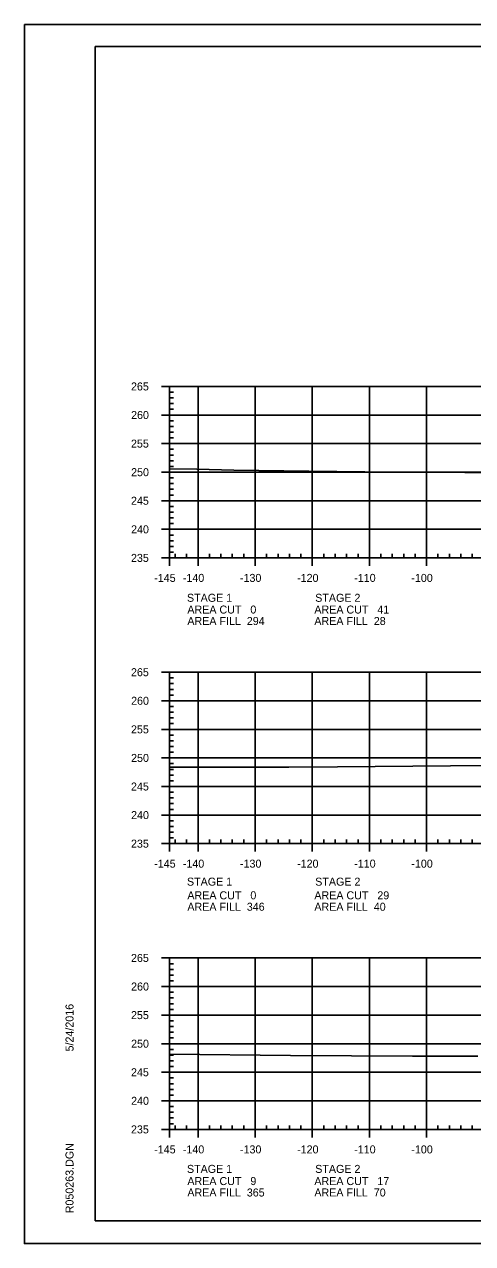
# Model space of a CAD drawing. Extents: x 1365647 to 1367999, y 387113 to 400173.
# Drawn here: x 1365723.7 to 1365802.2, y 398893 to 399106.3 of the extents above; entities that cross this region are included whole.
import ezdxf

# ---------------------------------------------------------------- set-up
doc = ezdxf.new("R2010")
doc.units = 0
for name, color, linetype in [('R_Axis', 7, 'Continuous'), ('R_Axis Annot', 7, 'Continuous'), ('R_Border', 7, 'Continuous'), ('R_Exist Surface', 7, 'Continuous'), ('R_Grid', 7, 'Continuous'), ('R_No Plot', 7, 'Continuous')]:
    doc.layers.add(name, color=color, linetype=linetype)

msp = doc.modelspace()

# ---------------------------------------------------------------- linework, layer by layer
at = {"layer": 'R_Axis'}
for p, q in [((1365747.69, 399042.97), (1365749.09, 399042.97)), ((1365749.09, 399012.97), (1365749.09, 399042.97)), ((1365749.09, 399041.97), (1365749.79, 399041.97)), ((1365749.09, 399040.97), (1365749.79, 399040.97)), ((1365749.09, 399039.97), (1365749.79, 399039.97)), ((1365747.69, 399037.97), (1365749.09, 399037.97)), ((1365749.09, 399038.97), (1365749.79, 399038.97)), ((1365749.09, 399036.97), (1365749.79, 399036.97)), ((1365749.09, 399035.97), (1365749.79, 399035.97)), ((1365749.09, 399034.97), (1365749.79, 399034.97)), ((1365749.09, 399033.97), (1365749.79, 399033.97)), ((1365747.69, 399032.97), (1365749.09, 399032.97)), ((1365749.09, 399031.97), (1365749.79, 399031.97)), ((1365749.09, 399030.97), (1365749.79, 399030.97)), ((1365749.09, 399029.97), (1365749.79, 399029.97)), ((1365749.09, 399028.97), (1365749.79, 399028.97)), ((1365747.69, 399027.97), (1365749.09, 399027.97)), ((1365749.09, 399026.97), (1365749.79, 399026.97)), ((1365749.09, 399025.97), (1365749.79, 399025.97)), ((1365749.09, 399024.97), (1365749.79, 399024.97)), ((1365747.69, 399022.97), (1365749.09, 399022.97)), ((1365749.09, 399023.97), (1365749.79, 399023.97)), ((1365749.09, 399021.97), (1365749.79, 399021.97)), ((1365749.09, 399020.97), (1365749.79, 399020.97)), ((1365749.09, 399019.97), (1365749.79, 399019.97)), ((1365749.09, 399018.97), (1365749.79, 399018.97)), ((1365747.69, 399017.97), (1365749.09, 399017.97)), ((1365749.09, 399016.97), (1365749.79, 399016.97)), ((1365749.09, 399015.97), (1365749.79, 399015.97)), ((1365749.09, 399014.97), (1365749.79, 399014.97)), ((1365749.09, 399013.97), (1365749.79, 399013.97)), ((1365747.69, 399012.97), (1365749.09, 399012.97)), ((1365749.09, 399012.97), (1365749.09, 399013.67)), ((1365749.09, 399012.97), (1366039.09, 399012.97)), ((1365749.09, 399011.57), (1365749.09, 399012.97)), ((1365750.09, 399012.97), (1365750.09, 399013.67)), ((1365752.09, 399012.97), (1365752.09, 399013.67)), ((1365754.09, 399011.57), (1365754.09, 399012.97)), ((1365756.09, 399012.97), (1365756.09, 399013.67)), ((1365758.09, 399012.97), (1365758.09, 399013.67)), ((1365760.09, 399012.97), (1365760.09, 399013.67)), ((1365762.09, 399012.97), (1365762.09, 399013.67)), ((1365764.09, 399011.57), (1365764.09, 399012.97)), ((1365766.09, 399012.97), (1365766.09, 399013.67)), ((1365768.09, 399012.97), (1365768.09, 399013.67)), ((1365770.09, 399012.97), (1365770.09, 399013.67)), ((1365772.09, 399012.97), (1365772.09, 399013.67)), ((1365774.09, 399011.57), (1365774.09, 399012.97)), ((1365776.09, 399012.97), (1365776.09, 399013.67)), ((1365778.09, 399012.97), (1365778.09, 399013.67)), ((1365780.09, 399012.97), (1365780.09, 399013.67)), ((1365782.09, 399012.97), (1365782.09, 399013.67)), ((1365784.09, 399011.57), (1365784.09, 399012.97)), ((1365786.09, 399012.97), (1365786.09, 399013.67)), ((1365788.09, 399012.97), (1365788.09, 399013.67)), ((1365790.09, 399012.97), (1365790.09, 399013.67)), ((1365792.09, 399012.97), (1365792.09, 399013.67)), ((1365794.09, 399011.57), (1365794.09, 399012.97)), ((1365796.09, 399012.97), (1365796.09, 399013.67)), ((1365798.09, 399012.97), (1365798.09, 399013.67)), ((1365800.09, 399012.97), (1365800.09, 399013.67)), ((1365802.09, 399012.97), (1365802.09, 399013.67)), ((1365747.69, 398992.97), (1365749.09, 398992.97)), ((1365749.09, 398962.97), (1365749.09, 398992.97)), ((1365749.09, 398991.97), (1365749.79, 398991.97)), ((1365749.09, 398990.97), (1365749.79, 398990.97)), ((1365749.09, 398989.97), (1365749.79, 398989.97)), ((1365749.09, 398988.97), (1365749.79, 398988.97)), ((1365747.69, 398987.97), (1365749.09, 398987.97)), ((1365749.09, 398986.97), (1365749.79, 398986.97)), ((1365749.09, 398985.97), (1365749.79, 398985.97)), ((1365749.09, 398984.97), (1365749.79, 398984.97)), ((1365747.69, 398982.97), (1365749.09, 398982.97)), ((1365749.09, 398983.97), (1365749.79, 398983.97)), ((1365749.09, 398981.97), (1365749.79, 398981.97)), ((1365749.09, 398980.97), (1365749.79, 398980.97)), ((1365749.09, 398979.97), (1365749.79, 398979.97)), ((1365747.69, 398977.97), (1365749.09, 398977.97)), ((1365749.09, 398978.97), (1365749.79, 398978.97)), ((1365749.09, 398976.97), (1365749.79, 398976.97)), ((1365749.09, 398975.97), (1365749.79, 398975.97)), ((1365749.09, 398974.97), (1365749.79, 398974.97)), ((1365749.09, 398973.97), (1365749.79, 398973.97)), ((1365747.69, 398972.97), (1365749.09, 398972.97)), ((1365749.09, 398971.97), (1365749.79, 398971.97)), ((1365749.09, 398970.97), (1365749.79, 398970.97)), ((1365749.09, 398969.97), (1365749.79, 398969.97)), ((1365747.69, 398967.97), (1365749.09, 398967.97)), ((1365749.09, 398968.97), (1365749.79, 398968.97)), ((1365749.09, 398966.97), (1365749.79, 398966.97)), ((1365749.09, 398965.97), (1365749.79, 398965.97)), ((1365749.09, 398964.97), (1365749.79, 398964.97)), ((1365747.69, 398962.97), (1365749.09, 398962.97)), ((1365749.09, 398963.97), (1365749.79, 398963.97)), ((1365749.09, 398962.97), (1365749.09, 398963.67)), ((1365749.09, 398962.97), (1366039.09, 398962.97)), ((1365749.09, 398961.57), (1365749.09, 398962.97)), ((1365750.09, 398962.97), (1365750.09, 398963.67)), ((1365752.09, 398962.97), (1365752.09, 398963.67)), ((1365754.09, 398961.57), (1365754.09, 398962.97)), ((1365756.09, 398962.97), (1365756.09, 398963.67)), ((1365758.09, 398962.97), (1365758.09, 398963.67)), ((1365760.09, 398962.97), (1365760.09, 398963.67)), ((1365762.09, 398962.97), (1365762.09, 398963.67)), ((1365764.09, 398961.57), (1365764.09, 398962.97)), ((1365766.09, 398962.97), (1365766.09, 398963.67)), ((1365768.09, 398962.97), (1365768.09, 398963.67)), ((1365770.09, 398962.97), (1365770.09, 398963.67)), ((1365772.09, 398962.97), (1365772.09, 398963.67)), ((1365774.09, 398961.57), (1365774.09, 398962.97)), ((1365776.09, 398962.97), (1365776.09, 398963.67)), ((1365778.09, 398962.97), (1365778.09, 398963.67)), ((1365780.09, 398962.97), (1365780.09, 398963.67)), ((1365782.09, 398962.97), (1365782.09, 398963.67)), ((1365784.09, 398961.57), (1365784.09, 398962.97)), ((1365786.09, 398962.97), (1365786.09, 398963.67)), ((1365788.09, 398962.97), (1365788.09, 398963.67)), ((1365790.09, 398962.97), (1365790.09, 398963.67)), ((1365792.09, 398962.97), (1365792.09, 398963.67)), ((1365794.09, 398961.57), (1365794.09, 398962.97)), ((1365796.09, 398962.97), (1365796.09, 398963.67)), ((1365798.09, 398962.97), (1365798.09, 398963.67)), ((1365800.09, 398962.97), (1365800.09, 398963.67)), ((1365802.09, 398962.97), (1365802.09, 398963.67)), ((1365747.69, 398942.97), (1365749.09, 398942.97)), ((1365749.09, 398912.97), (1365749.09, 398942.97)), ((1365749.09, 398941.97), (1365749.79, 398941.97)), ((1365749.09, 398940.97), (1365749.79, 398940.97)), ((1365749.09, 398939.97), (1365749.79, 398939.97)), ((1365747.69, 398937.97), (1365749.09, 398937.97)), ((1365749.09, 398938.97), (1365749.79, 398938.97)), ((1365749.09, 398936.97), (1365749.79, 398936.97)), ((1365749.09, 398935.97), (1365749.79, 398935.97)), ((1365749.09, 398934.97), (1365749.79, 398934.97)), ((1365747.69, 398932.97), (1365749.09, 398932.97)), ((1365749.09, 398933.97), (1365749.79, 398933.97)), ((1365749.09, 398931.97), (1365749.79, 398931.97)), ((1365749.09, 398930.97), (1365749.79, 398930.97)), ((1365749.09, 398929.97), (1365749.79, 398929.97)), ((1365749.09, 398928.97), (1365749.79, 398928.97)), ((1365747.69, 398927.97), (1365749.09, 398927.97)), ((1365749.09, 398926.97), (1365749.79, 398926.97)), ((1365749.09, 398925.97), (1365749.79, 398925.97)), ((1365749.09, 398924.97), (1365749.79, 398924.97)), ((1365747.69, 398922.97), (1365749.09, 398922.97)), ((1365749.09, 398923.97), (1365749.79, 398923.97)), ((1365749.09, 398921.97), (1365749.79, 398921.97)), ((1365749.09, 398920.97), (1365749.79, 398920.97)), ((1365747.69, 398917.97), (1365749.09, 398917.97)), ((1365749.09, 398919.97), (1365749.79, 398919.97)), ((1365749.09, 398918.97), (1365749.79, 398918.97)), ((1365749.09, 398916.97), (1365749.79, 398916.97)), ((1365749.09, 398915.97), (1365749.79, 398915.97)), ((1365749.09, 398914.97), (1365749.79, 398914.97)), ((1365749.09, 398913.97), (1365749.79, 398913.97)), ((1365749.09, 398912.97), (1365749.09, 398913.67)), ((1365750.09, 398912.97), (1365750.09, 398913.67)), ((1365752.09, 398912.97), (1365752.09, 398913.67)), ((1365756.09, 398912.97), (1365756.09, 398913.67)), ((1365758.09, 398912.97), (1365758.09, 398913.67)), ((1365760.09, 398912.97), (1365760.09, 398913.67)), ((1365762.09, 398912.97), (1365762.09, 398913.67)), ((1365766.09, 398912.97), (1365766.09, 398913.67)), ((1365768.09, 398912.97), (1365768.09, 398913.67)), ((1365770.09, 398912.97), (1365770.09, 398913.67)), ((1365772.09, 398912.97), (1365772.09, 398913.67)), ((1365776.09, 398912.97), (1365776.09, 398913.67)), ((1365778.09, 398912.97), (1365778.09, 398913.67)), ((1365780.09, 398912.97), (1365780.09, 398913.67)), ((1365782.09, 398912.97), (1365782.09, 398913.67)), ((1365786.09, 398912.97), (1365786.09, 398913.67)), ((1365788.09, 398912.97), (1365788.09, 398913.67)), ((1365790.09, 398912.97), (1365790.09, 398913.67)), ((1365792.09, 398912.97), (1365792.09, 398913.67)), ((1365796.09, 398912.97), (1365796.09, 398913.67)), ((1365798.09, 398912.97), (1365798.09, 398913.67)), ((1365800.09, 398912.97), (1365800.09, 398913.67)), ((1365802.09, 398912.97), (1365802.09, 398913.67)), ((1365747.69, 398912.97), (1365749.09, 398912.97)), ((1365749.09, 398912.97), (1366039.09, 398912.97)), ((1365749.09, 398911.57), (1365749.09, 398912.97)), ((1365754.09, 398911.57), (1365754.09, 398912.97)), ((1365764.09, 398911.57), (1365764.09, 398912.97)), ((1365774.09, 398911.57), (1365774.09, 398912.97)), ((1365784.09, 398911.57), (1365784.09, 398912.97)), ((1365794.09, 398911.57), (1365794.09, 398912.97))]:
    msp.add_line(p, q, dxfattribs=at)
at = {"layer": 'R_Border'}
for p, q in [((1365736.09, 399102.43), (1366052.27, 399102.43)), ((1365736.09, 398896.97), (1365736.09, 399102.43)), ((1365736.09, 398896.97), (1365736.09, 398896.97)), ((1366052.27, 398896.97), (1365736.09, 398896.97))]:
    msp.add_line(p, q, dxfattribs=at)
at = {"layer": 'R_Exist Surface'}
for points in [[(1365749.09, 399028.55), (1365753.86, 399028.49), (1365760.37, 399028.32), (1365773.5, 399028.13), (1365788.18, 399028), (1365800.81, 399027.94), (1365819.54, 399027.93)], [(1365749.09, 398976.36), (1365749.89, 398976.35), (1365770, 398976.33), (1365778.49, 398976.41), (1365798.28, 398976.61), (1365821.64, 398976.82)], [(1365749.09, 398926.12), (1365770.26, 398925.92), (1365791.63, 398925.79), (1365803.05, 398925.77)]]:
    msp.add_lwpolyline(points, dxfattribs=at)
at = {"layer": 'R_Grid'}
for p, q in [((1365749.09, 399042.97), (1366039.09, 399042.97)), ((1365749.09, 399012.97), (1365749.09, 399042.97)), ((1365754.09, 399012.97), (1365754.09, 399042.97)), ((1365764.09, 399012.97), (1365764.09, 399042.97)), ((1365774.09, 399012.97), (1365774.09, 399042.97)), ((1365784.09, 399012.97), (1365784.09, 399042.97)), ((1365794.09, 399012.97), (1365794.09, 399042.97)), ((1365749.09, 399037.97), (1366039.09, 399037.97)), ((1365749.09, 399032.97), (1366039.09, 399032.97)), ((1365749.09, 399027.97), (1366039.09, 399027.97)), ((1365749.09, 399022.97), (1366039.09, 399022.97)), ((1365749.09, 399017.97), (1366039.09, 399017.97)), ((1365749.09, 399012.97), (1366039.09, 399012.97)), ((1365749.09, 398992.97), (1366039.09, 398992.97)), ((1365749.09, 398962.97), (1365749.09, 398992.97)), ((1365754.09, 398962.97), (1365754.09, 398992.97)), ((1365764.09, 398962.97), (1365764.09, 398992.97)), ((1365774.09, 398962.97), (1365774.09, 398992.97)), ((1365784.09, 398962.97), (1365784.09, 398992.97)), ((1365794.09, 398962.97), (1365794.09, 398992.97)), ((1365749.09, 398987.97), (1366039.09, 398987.97)), ((1365749.09, 398982.97), (1366039.09, 398982.97)), ((1365749.09, 398977.97), (1366039.09, 398977.97)), ((1365749.09, 398972.97), (1366039.09, 398972.97)), ((1365749.09, 398967.97), (1366039.09, 398967.97)), ((1365749.09, 398962.97), (1366039.09, 398962.97)), ((1365749.09, 398942.97), (1366039.09, 398942.97)), ((1365749.09, 398912.97), (1365749.09, 398942.97)), ((1365754.09, 398912.97), (1365754.09, 398942.97)), ((1365764.09, 398912.97), (1365764.09, 398942.97)), ((1365774.09, 398912.97), (1365774.09, 398942.97)), ((1365784.09, 398912.97), (1365784.09, 398942.97)), ((1365794.09, 398912.97), (1365794.09, 398942.97)), ((1365749.09, 398937.97), (1366039.09, 398937.97)), ((1365749.09, 398932.97), (1366039.09, 398932.97)), ((1365749.09, 398927.97), (1366039.09, 398927.97)), ((1365749.09, 398922.97), (1366039.09, 398922.97)), ((1365749.09, 398917.97), (1366039.09, 398917.97)), ((1365749.09, 398912.97), (1366039.09, 398912.97))]:
    msp.add_line(p, q, dxfattribs=at)
at = {"layer": 'R_No Plot'}
for p, q in [((1365723.69, 399106.32), (1366057.03, 399106.32)), ((1365723.69, 398892.99), (1366057.03, 398892.99))]:
    msp.add_line(p, q, dxfattribs=at)
msp.add_lwpolyline([(1365723.69, 399106.32), (1366057.03, 399106.32), (1366057.03, 398892.99), (1365723.69, 398892.99)], close=True, dxfattribs=at)

# ---------------------------------------------------------------- texts
at = {"layer": 'R_Axis Annot'}
for s, p in [('265', (1365742.35, 399042.27)), ('260', (1365742.37, 399037.27)), ('255', (1365742.35, 399032.27)), ('250', (1365742.37, 399027.27)), ('245', (1365742.35, 399022.27)), ('240', (1365742.37, 399017.27)), ('235', (1365742.35, 399012.27)), ('-145', (1365746.42, 399008.77)), ('-140', (1365751.43, 399008.77)), ('-130', (1365761.43, 399008.77)), ('-120', (1365771.43, 399008.77)), ('-110', (1365781.43, 399008.77)), ('-100', (1365791.43, 399008.77)), ('STAGE 1', (1365752.15, 399005.29)), ('STAGE 2', (1365774.6, 399005.29)), ('AREA CUT   0', (1365752.22, 399003.23)), ('AREA CUT   41', (1365774.45, 399003.23)), ('AREA FILL  294', (1365752.22, 399001.23)), ('AREA FILL  28', (1365774.45, 399001.23)), ('265', (1365742.35, 398992.27)), ('260', (1365742.37, 398987.27)), ('255', (1365742.35, 398982.27)), ('250', (1365742.37, 398977.27)), ('245', (1365742.35, 398972.27)), ('240', (1365742.37, 398967.27)), ('235', (1365742.35, 398962.27)), ('-145', (1365746.42, 398958.77)), ('-140', (1365751.43, 398958.77)), ('-130', (1365761.43, 398958.77)), ('-120', (1365771.43, 398958.77)), ('-110', (1365781.43, 398958.77)), ('-100', (1365791.43, 398958.77)), ('STAGE 1', (1365752.15, 398955.62)), ('STAGE 2', (1365774.6, 398955.62)), ('AREA CUT   0', (1365752.22, 398953.23)), ('AREA CUT   29', (1365774.45, 398953.23)), ('AREA FILL  346', (1365752.22, 398951.23)), ('AREA FILL  40', (1365774.45, 398951.23)), ('265', (1365742.35, 398942.27)), ('260', (1365742.37, 398937.27)), ('255', (1365742.35, 398932.27)), ('250', (1365742.37, 398927.27)), ('245', (1365742.35, 398922.27)), ('240', (1365742.37, 398917.27)), ('235', (1365742.35, 398912.27)), ('-145', (1365746.42, 398908.77)), ('-140', (1365751.43, 398908.77)), ('-130', (1365761.43, 398908.77)), ('-120', (1365771.43, 398908.77)), ('-110', (1365781.43, 398908.77)), ('-100', (1365791.43, 398908.77)), ('STAGE 1', (1365752.15, 398905.36)), ('STAGE 2', (1365774.6, 398905.36)), ('AREA CUT   9', (1365752.22, 398903.23)), ('AREA CUT   17', (1365774.45, 398903.23)), ('AREA FILL  365', (1365752.22, 398901.23)), ('AREA FILL  70', (1365774.45, 398901.23))]:
    msp.add_text(s, height=1.4, dxfattribs=at).set_placement(p)
at = {"layer": 'R_Border'}
for s, p in [('5/24/2016', (1365732.29, 398926.61)), ('R050263.DGN', (1365732.29, 398898.29))]:
    msp.add_text(s, height=1.4, rotation=90, dxfattribs=at).set_placement(p)

doc.saveas('drawing.dxf')
